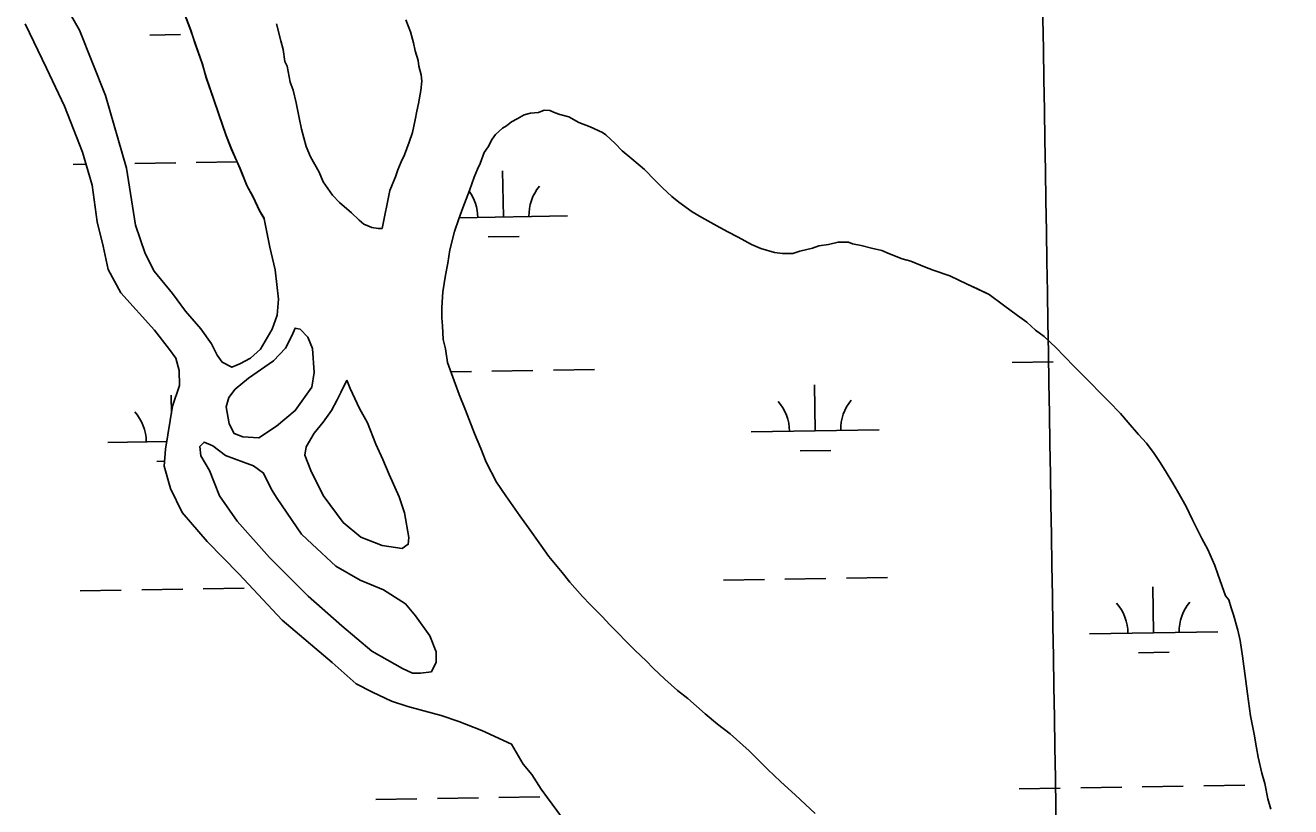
# Model space of a CAD drawing. Extents: x 3855477 to 3893699, y 299188 to 325115.
# Drawn here: x 3879902 to 3880889, y 321391 to 322000 of the extents above; entities that cross this region are included whole.
import ezdxf

# ---------------------------------------------------------------- set-up
doc = ezdxf.new("R2010")
doc.units = 0
for name, color, linetype in [('V-GRID-MAJR', 7, 'Continuous'), ('V-TOPO-SHOR', 7, 'Continuous'), ('V-WETL-SWMP', 7, 'Continuous')]:
    doc.layers.add(name, color=color, linetype=linetype)

msp = doc.modelspace()

# ---------------------------------------------------------------- linework, layer by layer
at = {"layer": 'V-GRID-MAJR'}
msp.add_spline([(3880975.7, 304962.88), (3880925.94, 307989.8), (3880826.33, 314049.8), (3880726.72, 320109.79), (3880676.87, 323142.88)], degree=3, dxfattribs=at)
at = {"layer": 'V-TOPO-SHOR'}
msp.add_line((3880088.02, 321849.3), (3880087.94, 321849.71), dxfattribs=at)
for points in [[(3879920.69, 322037.75), (3879943.95, 321996.48), (3879964.29, 321945.6), (3879980.55, 321888.74), (3879987.7, 321844.44), (3879995.09, 321822.24), (3880002.18, 321808.49), (3880016.45, 321791.05), (3880026.75, 321777.27), (3880038.66, 321763.47), (3880046.98, 321751.72), (3880051.3, 321742.82), (3880055.26, 321737.55), (3880062.85, 321733.45), (3880068.92, 321736.2), (3880077.41, 321740.52), (3880085.12, 321747.68), (3880094.14, 321763.26), (3880098.28, 321774.06), (3880099.22, 321786.52), (3880096.66, 321809.46), (3880092.44, 321827.2), (3880088.02, 321849.3)], [(3880087.94, 321849.71), (3880084.29, 321855.94), (3880079.45, 321866.53), (3880074.6, 321875.25), (3880069.17, 321888.94), (3880062.52, 321903.88), (3880058.3, 321914.46), (3880052.3, 321931.87), (3880048.7, 321942.45), (3880042.7, 321959.86), (3880039.72, 321970.42), (3880034.31, 321985.97), (3880030.71, 321996.54), (3880025.3, 322010.85)], [(3880281.02, 321439.34), (3880257.82, 321450.04), (3880239.8, 321457.08), (3880226.19, 321461.65), (3880212.56, 321465.42), (3880200.13, 321468.78), (3880187.31, 321472.94), (3880172.52, 321479.93), (3880159.72, 321486.51), (3880141.01, 321503.2), (3880101.98, 321536.2), (3880068.21, 321572.35), (3880043.56, 321597.55), (3880024.11, 321620.28), (3880015.07, 321638.87), (3880010.04, 321656.21), (3880010.98, 321669.47), (3880016.58, 321703.18), (3880021.99, 321719.2), (3880021.72, 321730.86), (3880019.01, 321740.54), (3880014.26, 321747.43), (3880002.37, 321762.43), (3879976.16, 321791.67), (3879966.31, 321809.87), (3879962.49, 321828), (3879957.87, 321846.95), (3879953.77, 321875.54), (3879946.41, 321901.35), (3879932.34, 321937.29), (3879918.19, 321966.79), (3879901.69, 322001.55)], [(3880180.06, 321841.86), (3880176.96, 321841.89), (3880172.01, 321842.57), (3880165.85, 321845.12), (3880162.16, 321848.25), (3880156.03, 321853.9), (3880146.83, 321862.05), (3880141.32, 321867.69), (3880134, 321878.3), (3880130.99, 321885.77), (3880124.3, 321897.61), (3880120.68, 321905.7), (3880117.11, 321919.37), (3880115.35, 321928.06), (3880113, 321939.86), (3880110.63, 321949.8), (3880108.22, 321956.02), (3880105.88, 321968.44), (3880104.06, 321972.17), (3880102.93, 321981.48), (3880101.15, 321988.31), (3880097.57, 322001.36)], [(3880198.59, 322004.58), (3880202.2, 321995.25), (3880204.58, 321986.55), (3880205.75, 321980.34), (3880208.15, 321972.88), (3880208.72, 321968.54), (3880210.5, 321961.7), (3880211.06, 321956.74), (3880210.36, 321949.32), (3880208.4, 321939.42), (3880207.09, 321933.24), (3880205.77, 321926.45), (3880203.81, 321916.55), (3880201.25, 321909.15), (3880197.42, 321899.28), (3880194.88, 321893.73), (3880192.33, 321887.57), (3880190.41, 321882.01), (3880187.87, 321875.85), (3880185.96, 321871.53), (3880180.06, 321841.86)], [(3880229.44, 321805.38), (3880231.41, 321814.66), (3880232.76, 321825.17), (3880236.63, 321839.38), (3880239.84, 321849.25), (3880243.03, 321857.89), (3880248.14, 321871.46), (3880251.97, 321881.95), (3880254.52, 321888.12), (3880256.43, 321892.43), (3880259.62, 321901.07), (3880262.76, 321905.37), (3880265.93, 321911.53), (3880268.45, 321915.22), (3880274.08, 321920.11), (3880277.19, 321921.94), (3880280.94, 321924.99), (3880285.31, 321927.42), (3880290.92, 321930.46), (3880295.89, 321931.64), (3880302.09, 321932.2), (3880306.44, 321934.01), (3880310.78, 321933.96), (3880315.1, 321932.05), (3880318.8, 321930.77), (3880325.59, 321928.84), (3880333.59, 321924.41), (3880342.23, 321921.22), (3880352.09, 321916.77), (3880354.55, 321914.89), (3880361.91, 321907.99), (3880367.42, 321902.35), (3880374.79, 321896.08), (3880384.61, 321887.92), (3880393.18, 321879.15), (3880398.7, 321873.51), (3880406.05, 321866.62), (3880411.58, 321862.22), (3880422.03, 321854.67), (3880429.41, 321850.25), (3880441.11, 321843.93), (3880449.12, 321839.5), (3880457.74, 321835.07), (3880468.21, 321829.38), (3880475.61, 321826.2), (3880486.1, 321822.99), (3880492.29, 321822.3), (3880500.34, 321822.21), (3880505.94, 321824.01), (3880515.87, 321826.38), (3880520.85, 321828.18), (3880528.3, 321829.34), (3880535.75, 321831.11), (3880539.47, 321831.07), (3880543.8, 321831.02), (3880546.89, 321829.75), (3880553.69, 321828.44), (3880561.72, 321826.49), (3880569.75, 321824.54), (3880575.92, 321822), (3880585.79, 321818.17), (3880592.58, 321816.24), (3880603.06, 321811.78), (3880609.85, 321809.23), (3880622.81, 321804.75), (3880636.36, 321798.41), (3880644.37, 321794.6), (3880653.62, 321790.16), (3880664.68, 321781.99), (3880675.74, 321773.81), (3880683.12, 321768.77), (3880689.86, 321762.51), (3880696.62, 321757.47), (3880705.81, 321748.7), (3880711.94, 321742.44), (3880720.52, 321733.67), (3880727.25, 321726.78), (3880732.16, 321721.77), (3880740.73, 321713), (3880746.86, 321706.74), (3880756.04, 321697.35), (3880762.16, 321690.47), (3880770.11, 321681.09), (3880776.23, 321674.2), (3880782.34, 321666.08), (3880786.6, 321659.84), (3880790.86, 321652.98), (3880796.95, 321643), (3880800.6, 321636.76), (3880807.28, 321624.92), (3880812.12, 321614.34), (3880819.39, 321600.01), (3880824.25, 321591.28), (3880829.69, 321578.83), (3880832.09, 321571.99), (3880835.09, 321563.28), (3880838.1, 321555.2), (3880840.55, 321552.07), (3880842.34, 321545.86), (3880844.13, 321540.27), (3880847.72, 321528.46)], [(3880517.81, 321385.29), (3880502.48, 321399.7), (3880490.83, 321410.36), (3880481.02, 321419.77), (3880466.32, 321434.18), (3880451.59, 321447.35), (3880441.77, 321454.89), (3880431.94, 321463.05), (3880418.45, 321474.97), (3880410.46, 321481.25), (3880400.65, 321490.04), (3880391.45, 321498.81), (3880385.94, 321504.45), (3880377.36, 321512.59), (3880371.23, 321518.86), (3880363.27, 321527), (3880357.76, 321532.64), (3880351.63, 321538.9), (3880342.44, 321548.29), (3880336.32, 321554.55), (3880326.53, 321565.81), (3880320.42, 321573.31), (3880310.03, 321585.82), (3880303.93, 321594.56), (3880294.17, 321608.29), (3880287.46, 321617.66), (3880276.48, 321633.27), (3880269.16, 321643.88), (3880261.28, 321659.46), (3880257.06, 321670.03), (3880252.24, 321681.86), (3880245, 321699.9), (3880240.19, 321712.35), (3880234.17, 321728.52), (3880231.17, 321737.23), (3880229.43, 321747.77), (3880227.65, 321755.23), (3880227.15, 321765.76), (3880226.6, 321771.97), (3880226.68, 321780.02), (3880227.44, 321792.4), (3880229.44, 321805.38)], [(3880125.3, 321718.06), (3880112.23, 321699.71), (3880097.62, 321687.41), (3880083.85, 321678.31), (3880071.4, 321679.25), (3880064.59, 321681.74), (3880060.66, 321689.42), (3880058.39, 321702.71), (3880060.48, 321709.93), (3880065.38, 321716.31), (3880075.93, 321725.04), (3880095.37, 321738.49), (3880104.73, 321748.44), (3880109.66, 321758.03), (3880112.14, 321764.03), (3880113.34, 321763.62), (3880116.15, 321763.18), (3880122.11, 321757.09), (3880125.63, 321748.2), (3880127.03, 321729.29), (3880125.3, 321718.06)], [(3880200.47, 321595.35), (3880195.61, 321592.19), (3880179.96, 321594.37), (3880163.54, 321600.99), (3880149.6, 321612.4), (3880134.16, 321633.47), (3880124.32, 321652.88), (3880119.63, 321664.99), (3880120.91, 321671.41), (3880127.06, 321682.2), (3880133.98, 321690.56), (3880140.52, 321699.74), (3880145.03, 321708.13), (3880147.91, 321713.73), (3880152.46, 321723.46)], [(3880197.52, 321619.91), (3880193.33, 321632.35), (3880185.46, 321649.78), (3880180.64, 321661.6), (3880175.2, 321673.43), (3880168.57, 321690.23), (3880162.5, 321701.45), (3880155.24, 321717.02), (3880152.46, 321723.46)], [(3880196.04, 321498.57), (3880172.07, 321512.1), (3880148.56, 321531.66), (3880122.29, 321554.87), (3880092.06, 321584.95), (3880067.05, 321613.37), (3880053.2, 321633.22), (3880045.38, 321653.01), (3880038.67, 321664.34), (3880037.95, 321671.58), (3880041.2, 321675.16), (3880048, 321672.28), (3880057.97, 321664.53), (3880071.98, 321659.55), (3880079.59, 321656.65), (3880087.57, 321650.93), (3880093.86, 321638), (3880098.2, 321631.12), (3880117.19, 321603.17), (3880125.55, 321595.44), (3880143.85, 321578.35), (3880163.03, 321567.28), (3880181.04, 321559.85), (3880198.2, 321548.8), (3880206.14, 321539.47), (3880217.23, 321524.07), (3880222.31, 321511.55), (3880222.23, 321503.51), (3880218.52, 321495.91), (3880210.07, 321494.8), (3880203.64, 321494.87), (3880196.04, 321498.57)], [(3880197.52, 321619.91), (3880200.93, 321600.57), (3880200.47, 321595.35)], [(3880847.72, 321528.46), (3880849.49, 321520.38), (3880851.21, 321507.97), (3880853.49, 321490.6), (3880855.22, 321478.81), (3880857.51, 321461.44), (3880860.45, 321447.16), (3880862.19, 321436.61), (3880863.35, 321429.16), (3880866.31, 321416.74), (3880868.69, 321408.66), (3880871.04, 321396.87), (3880873.43, 321388.79)], [(3880381.77, 321306.89), (3880378.1, 321311.27), (3880364.04, 321328.15), (3880357.3, 321335.66), (3880348.73, 321345.04), (3880338.36, 321358.79), (3880331.02, 321367.54), (3880321.87, 321380.03), (3880316.37, 321387.53), (3880309.05, 321397.52), (3880304.17, 321404.39), (3880296.86, 321415.62), (3880290.14, 321423.75), (3880281.02, 321439.34)]]:
    msp.add_lwpolyline(points, dxfattribs=at)
at = {"layer": 'V-WETL-SWMP'}
for p, q in [((3879998.84, 321992.72), (3880022.84, 321993.11)), ((3879939.07, 321891.73), (3879949.11, 321891.89)), ((3879987.06, 321892.51), (3880019.06, 321893.03)), ((3880035.06, 321893.29), (3880066.9, 321893.81)), ((3880274.63, 321850.76), (3880274.04, 321886.76)), ((3880240.19, 321850.2), (3880324.62, 321851.57)), ((3880262.88, 321835.14), (3880286.88, 321835.53)), ((3880233.66, 321730.01), (3880249.74, 321730.27)), ((3880265.74, 321730.53), (3880297.74, 321731.05)), ((3880313.73, 321731.31), (3880345.73, 321731.83)), ((3880671.59, 321737.14), (3880703.59, 321737.66)), ((3880015.65, 321697.55), (3880015.42, 321711.71)), ((3880517.85, 321683.89), (3880517.26, 321719.88)), ((3880467.86, 321683.07), (3880567.84, 321684.7)), ((3879966.01, 321674.9), (3880012.01, 321675.65)), ((3880506.1, 321668.26), (3880530.1, 321668.65)), ((3880004.26, 321660.09), (3880010.32, 321660.19)), ((3880446.33, 321567.27), (3880478.33, 321567.8)), ((3880494.32, 321568.06), (3880526.32, 321568.58)), ((3880542.32, 321568.84), (3880574.31, 321569.36)), ((3879944.49, 321559.1), (3879976.48, 321559.62)), ((3879992.48, 321559.88), (3880024.48, 321560.4)), ((3880040.48, 321560.66), (3880072.47, 321561.18)), ((3880781.89, 321526.31), (3880781.3, 321562.3)), ((3880731.89, 321525.49), (3880831.88, 321527.12)), ((3880770.14, 321510.68), (3880794.14, 321511.07)), ((3880677.01, 321404.51), (3880709.01, 321405.03)), ((3880725.01, 321405.29), (3880757, 321405.81)), ((3880773, 321406.07), (3880805, 321406.59)), ((3880820.99, 321406.86), (3880852.99, 321407.38)), ((3880175.17, 321396.33), (3880207.17, 321396.86)), ((3880223.16, 321397.12), (3880255.16, 321397.64)), ((3880271.16, 321397.9), (3880303.15, 321398.42))]:
    msp.add_line(p, q, dxfattribs=at)
for points in [[(3880025.38, 322010.44), (3880030.79, 321996.13), (3880034.4, 321985.56), (3880039.8, 321970.01), (3880042.78, 321959.45), (3880048.78, 321942.04), (3880052.38, 321931.47), (3880058.38, 321914.05), (3880062.6, 321903.48), (3880069.25, 321888.54), (3880074.68, 321874.85), (3880079.54, 321866.12), (3880084.37, 321855.54), (3880088.02, 321849.3), (3880092.44, 321827.2), (3880096.66, 321809.46), (3880099.22, 321786.52), (3880098.28, 321774.06), (3880094.14, 321763.26), (3880085.12, 321747.68), (3880077.41, 321740.53), (3880068.92, 321736.2), (3880062.85, 321733.45), (3880055.26, 321737.55), (3880051.3, 321742.82), (3880046.98, 321751.72), (3880038.66, 321763.47), (3880026.75, 321777.27), (3880016.45, 321791.05), (3880002.17, 321808.5), (3879995.09, 321822.24), (3879987.7, 321844.44), (3879980.55, 321888.74), (3879964.29, 321945.6), (3879943.95, 321996.48), (3879920.69, 322037.75)], [(3879901.69, 322001.55), (3879918.19, 321966.79), (3879932.34, 321937.29), (3879946.41, 321901.35), (3879953.77, 321875.54), (3879957.87, 321846.95), (3879962.49, 321828), (3879966.31, 321809.87), (3879976.16, 321791.67), (3880002.37, 321762.43), (3880014.26, 321747.43), (3880019.01, 321740.54), (3880021.72, 321730.86), (3880021.99, 321719.2), (3880016.58, 321703.18), (3880010.99, 321669.47), (3880010.04, 321656.21), (3880015.07, 321638.87), (3880024.11, 321620.28), (3880043.56, 321597.55), (3880068.21, 321572.35), (3880101.98, 321536.2), (3880141.01, 321503.2), (3880159.72, 321486.51), (3880172.52, 321479.93), (3880187.31, 321472.94), (3880200.13, 321468.78), (3880212.56, 321465.42), (3880226.19, 321461.65), (3880239.8, 321457.08), (3880257.82, 321450.04), (3880281.02, 321439.34), (3880290.14, 321423.75), (3880296.86, 321415.62), (3880304.17, 321404.39), (3880309.05, 321397.52), (3880316.37, 321387.53)], [(3880198.58, 322004.58), (3880202.2, 321995.25), (3880204.58, 321986.55), (3880205.75, 321980.34), (3880208.15, 321972.88), (3880208.72, 321968.54), (3880210.5, 321961.7), (3880211.06, 321956.74), (3880210.36, 321949.32), (3880208.4, 321939.42), (3880207.09, 321933.24), (3880205.77, 321926.45), (3880203.81, 321916.55), (3880201.25, 321909.15), (3880197.42, 321899.28), (3880194.88, 321893.73), (3880192.33, 321887.57), (3880190.42, 321882.01), (3880187.87, 321875.85), (3880185.96, 321871.53), (3880180.06, 321841.86), (3880176.96, 321841.9), (3880172.01, 321842.57), (3880165.85, 321845.11), (3880162.17, 321848.25), (3880156.03, 321853.9), (3880146.83, 321862.05), (3880141.32, 321867.69), (3880134, 321878.3), (3880130.99, 321885.77), (3880124.3, 321897.61), (3880120.68, 321905.7), (3880117.11, 321919.37), (3880115.35, 321928.06), (3880113, 321939.86), (3880110.63, 321949.8), (3880108.22, 321956.02), (3880105.88, 321968.43), (3880104.06, 321972.17), (3880102.93, 321981.48), (3880101.15, 321988.31), (3880097.57, 322001.36)], [(3880229.44, 321805.39), (3880231.41, 321814.66), (3880232.76, 321825.17), (3880236.63, 321839.38), (3880239.84, 321849.25), (3880243.03, 321857.89), (3880248.14, 321871.46), (3880251.97, 321881.95), (3880254.52, 321888.12), (3880256.43, 321892.43), (3880259.62, 321901.07), (3880262.76, 321905.37), (3880265.93, 321911.53), (3880268.45, 321915.22), (3880274.08, 321920.11), (3880277.19, 321921.94), (3880280.95, 321924.99), (3880285.31, 321927.42), (3880290.92, 321930.46), (3880295.89, 321931.64), (3880302.09, 321932.19), (3880306.44, 321934.01), (3880310.78, 321933.96), (3880315.09, 321932.05), (3880318.8, 321930.77), (3880325.59, 321928.84), (3880333.59, 321924.41), (3880342.23, 321921.22), (3880352.09, 321916.77), (3880354.55, 321914.89), (3880361.91, 321907.99), (3880367.42, 321902.36), (3880374.79, 321896.08), (3880384.61, 321887.92), (3880393.18, 321879.15), (3880398.7, 321873.51), (3880406.05, 321866.62), (3880411.58, 321862.22), (3880422.03, 321854.67), (3880429.41, 321850.25), (3880441.11, 321843.93), (3880449.12, 321839.51), (3880457.74, 321835.07), (3880468.21, 321829.38), (3880475.61, 321826.2), (3880486.1, 321822.99), (3880492.29, 321822.3), (3880500.34, 321822.21), (3880505.94, 321824.01), (3880515.88, 321826.38), (3880520.85, 321828.18), (3880528.3, 321829.34), (3880535.75, 321831.11), (3880539.47, 321831.07), (3880543.8, 321831.02), (3880546.89, 321829.75), (3880553.69, 321828.44), (3880561.72, 321826.49), (3880569.75, 321824.54), (3880575.92, 321822), (3880585.79, 321818.17), (3880592.58, 321816.24), (3880603.06, 321811.78), (3880609.85, 321809.23), (3880622.81, 321804.75), (3880636.36, 321798.41), (3880644.38, 321794.6), (3880653.62, 321790.16), (3880664.68, 321781.99), (3880675.74, 321773.81), (3880683.12, 321768.77), (3880689.86, 321762.51), (3880696.62, 321757.47), (3880705.81, 321748.7), (3880711.94, 321742.44), (3880720.52, 321733.67), (3880727.25, 321726.78), (3880732.16, 321721.77), (3880740.73, 321713), (3880746.86, 321706.74), (3880756.04, 321697.35), (3880762.16, 321690.47), (3880770.11, 321681.09), (3880776.23, 321674.2), (3880782.34, 321666.08), (3880786.6, 321659.84), (3880790.86, 321652.98), (3880796.95, 321643), (3880800.6, 321636.77), (3880807.28, 321624.92), (3880812.12, 321614.34), (3880819.39, 321600.01), (3880824.25, 321591.28), (3880829.69, 321578.83), (3880832.09, 321571.99), (3880835.09, 321563.29), (3880838.1, 321555.2), (3880840.55, 321552.07), (3880842.33, 321545.86), (3880844.13, 321540.26), (3880847.72, 321528.46)], [(3880517.81, 321385.29), (3880502.48, 321399.7), (3880490.83, 321410.36), (3880481.02, 321419.77), (3880466.32, 321434.18), (3880451.59, 321447.35), (3880441.77, 321454.89), (3880431.94, 321463.05), (3880418.45, 321474.97), (3880410.46, 321481.25), (3880400.65, 321490.04), (3880391.45, 321498.81), (3880385.94, 321504.45), (3880377.36, 321512.59), (3880371.23, 321518.86), (3880363.27, 321527), (3880357.76, 321532.64), (3880351.63, 321538.9), (3880342.44, 321548.29), (3880336.32, 321554.55), (3880326.53, 321565.81), (3880320.42, 321573.31), (3880310.03, 321585.82), (3880303.93, 321594.56), (3880294.17, 321608.29), (3880287.46, 321617.66), (3880276.48, 321633.27), (3880269.16, 321643.88), (3880261.28, 321659.46), (3880257.06, 321670.03), (3880252.24, 321681.86), (3880245, 321699.9), (3880240.19, 321712.35), (3880234.17, 321728.52), (3880231.17, 321737.22), (3880229.43, 321747.77), (3880227.65, 321755.23), (3880227.15, 321765.76), (3880226.6, 321771.97), (3880226.69, 321780.02), (3880227.44, 321792.4), (3880229.44, 321805.39)], [(3880847.72, 321528.46), (3880849.49, 321520.38), (3880851.21, 321507.97), (3880853.49, 321490.6), (3880855.22, 321478.81), (3880857.51, 321461.44), (3880860.45, 321447.16), (3880862.19, 321436.61), (3880863.35, 321429.16), (3880866.31, 321416.74), (3880868.69, 321408.66), (3880871.04, 321396.87), (3880873.43, 321388.79)]]:
    msp.add_lwpolyline(points, dxfattribs=at)
for points in [[(3880125.3, 321718.06), (3880112.23, 321699.71), (3880097.62, 321687.41), (3880083.85, 321678.31), (3880071.4, 321679.25), (3880064.59, 321681.74), (3880060.66, 321689.42), (3880058.39, 321702.72), (3880060.48, 321709.93), (3880065.38, 321716.31), (3880075.93, 321725.04), (3880095.37, 321738.49), (3880104.73, 321748.44), (3880109.66, 321758.03), (3880112.14, 321764.03), (3880113.34, 321763.62), (3880116.15, 321763.18), (3880122.11, 321757.09), (3880125.63, 321748.21), (3880127.03, 321729.29)], [(3880152.46, 321723.46), (3880155.23, 321717.02), (3880162.5, 321701.45), (3880168.57, 321690.23), (3880175.2, 321673.43), (3880180.64, 321661.6), (3880185.46, 321649.78), (3880193.33, 321632.34), (3880197.52, 321619.91), (3880200.93, 321600.57), (3880200.47, 321595.35), (3880195.61, 321592.19), (3880179.96, 321594.37), (3880163.54, 321600.99), (3880149.6, 321612.4), (3880134.16, 321633.47), (3880124.32, 321652.88), (3880119.63, 321664.99), (3880120.91, 321671.41), (3880127.06, 321682.2), (3880133.98, 321690.56), (3880140.52, 321699.74), (3880145.03, 321708.13), (3880147.91, 321713.73)], [(3880203.64, 321494.87), (3880196.04, 321498.57), (3880172.07, 321512.1), (3880148.56, 321531.66), (3880122.29, 321554.87), (3880092.06, 321584.95), (3880067.05, 321613.37), (3880053.2, 321633.22), (3880045.38, 321653.01), (3880038.67, 321664.34), (3880037.95, 321671.58), (3880041.2, 321675.16), (3880048, 321672.28), (3880057.97, 321664.53), (3880071.98, 321659.55), (3880079.59, 321656.65), (3880087.57, 321650.93), (3880093.86, 321638), (3880098.2, 321631.12), (3880117.19, 321603.17), (3880125.55, 321595.43), (3880143.85, 321578.35), (3880163.03, 321567.28), (3880181.04, 321559.85), (3880198.2, 321548.8), (3880206.14, 321539.47), (3880217.23, 321524.07), (3880222.31, 321511.55), (3880222.23, 321503.51), (3880218.52, 321495.91), (3880210.07, 321494.8)]]:
    msp.add_lwpolyline(points, close=True, dxfattribs=at)
for centre, start, end in [((3880219.38, 321850.34), 0.16154, 35.83922), ((3880329.85, 321852.14), 140.16154, 181.7052), ((3880462.61, 321683.46), 0.16154, 41.7052), ((3880573.08, 321685.26), 140.16154, 181.7052), ((3879960.76, 321675.29), 0.16154, 41.7052), ((3880726.64, 321525.88), 0.16154, 41.7052), ((3880837.11, 321527.68), 140.16154, 181.7052)]:
    msp.add_arc(centre, 35.25, start, end, dxfattribs=at)

doc.saveas('drawing.dxf')
